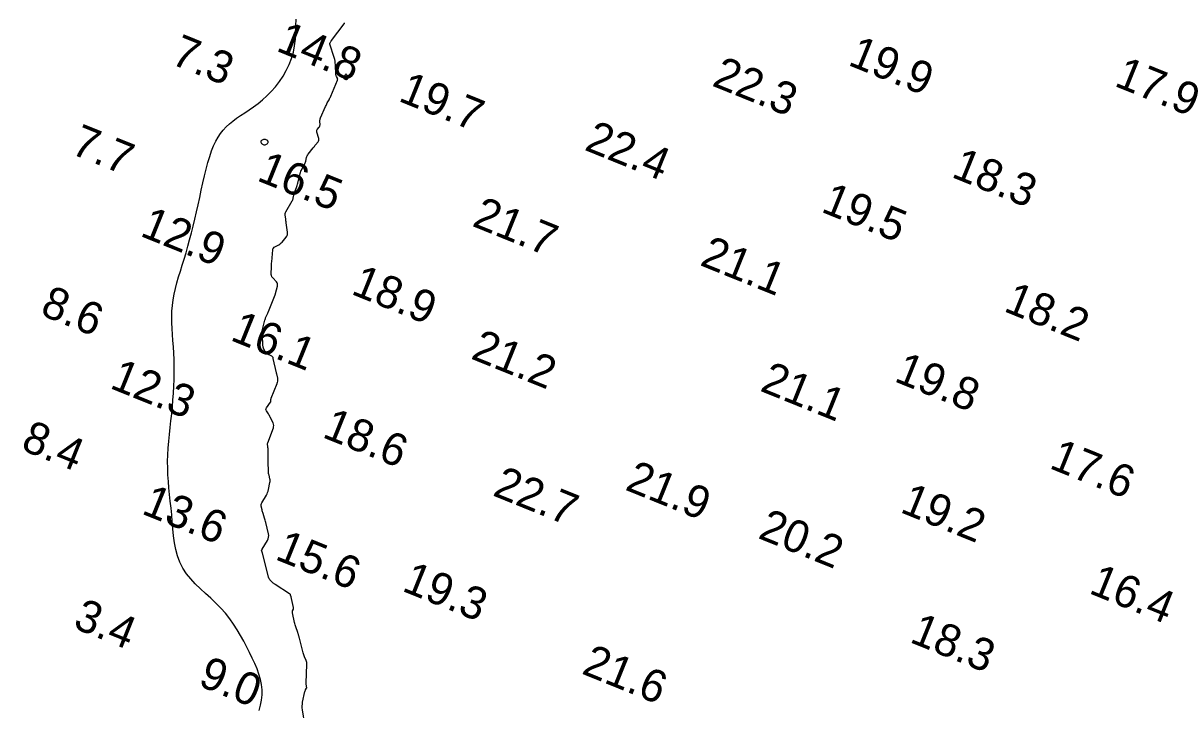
# Model space of a CAD drawing. Extents: x 3040093 to 3056816, y 408076 to 509144.
# Drawn here: x 3043774.2 to 3043953.3, y 439287 to 439393.3 of the extents above; entities that cross this region are included whole.
import ezdxf

# ---------------------------------------------------------------- set-up
doc = ezdxf.new("R2010")
doc.units = 0
for name, color, linetype in [('V-CHAN-CONT-EL12-1112', 7, 'Continuous'), ('V-CHAN-CONT-EL15', 7, 'Continuous'), ('V-TOPO-SOUN-0810', 7, 'Continuous')]:
    doc.layers.add(name, color=color, linetype=linetype)

msp = doc.modelspace()

# ---------------------------------------------------------------- linework, layer by layer
at = {"layer": 'V-CHAN-CONT-EL12-1112'}
msp.add_lwpolyline([(3043810.76, 439286.9), (3043811, 439287.71), (3043811.17, 439288.5), (3043811.26, 439289.29), (3043811.25, 439290.09), (3043811.16, 439290.89), (3043810.99, 439291.69), (3043810.75, 439292.49), (3043810.45, 439293.31), (3043810.1, 439294.14), (3043809.72, 439294.98), (3043809.3, 439295.84), (3043808.87, 439296.71), (3043808.41, 439297.6), (3043807.92, 439298.48), (3043807.4, 439299.37), (3043806.83, 439300.24), (3043806.23, 439301.1), (3043805.57, 439301.94), (3043804.87, 439302.74), (3043804.1, 439303.51), (3043803.3, 439304.26), (3043802.49, 439304.99), (3043801.68, 439305.73), (3043800.9, 439306.48), (3043800.18, 439307.25), (3043799.52, 439308.06), (3043798.96, 439308.92), (3043798.51, 439309.84), (3043798.16, 439310.81), (3043797.89, 439311.82), (3043797.69, 439312.86), (3043797.54, 439313.93), (3043797.43, 439315.01), (3043797.33, 439316.1), (3043797.24, 439317.17), (3043797.14, 439318.23), (3043797.03, 439319.28), (3043796.92, 439320.31), (3043796.82, 439321.34), (3043796.73, 439322.36), (3043796.66, 439323.39), (3043796.62, 439324.41), (3043796.61, 439325.44), (3043796.64, 439326.48), (3043796.7, 439327.52), (3043796.78, 439328.57), (3043796.89, 439329.63), (3043797.01, 439330.69), (3043797.13, 439331.75), (3043797.24, 439332.82), (3043797.35, 439333.89), (3043797.44, 439334.96), (3043797.51, 439336.03), (3043797.56, 439337.09), (3043797.6, 439338.15), (3043797.62, 439339.2), (3043797.62, 439340.23), (3043797.6, 439341.24), (3043797.56, 439342.24), (3043797.5, 439343.21), (3043797.44, 439344.17), (3043797.37, 439345.1), (3043797.31, 439346.02), (3043797.27, 439346.93), (3043797.26, 439347.83), (3043797.28, 439348.71), (3043797.35, 439349.59), (3043797.46, 439350.47), (3043797.63, 439351.34), (3043797.83, 439352.22), (3043798.06, 439353.11), (3043798.32, 439354.01), (3043798.6, 439354.92), (3043798.88, 439355.84), (3043799.17, 439356.79), (3043799.46, 439357.77), (3043799.74, 439358.77), (3043800.01, 439359.79), (3043800.29, 439360.84), (3043800.55, 439361.9), (3043800.82, 439362.98), (3043801.07, 439364.08), (3043801.33, 439365.2), (3043801.58, 439366.33), (3043801.82, 439367.46), (3043802.07, 439368.58), (3043802.32, 439369.67), (3043802.58, 439370.73), (3043802.85, 439371.73), (3043803.13, 439372.68), (3043803.42, 439373.55), (3043803.73, 439374.33), (3043804.07, 439375.03), (3043804.43, 439375.67), (3043804.81, 439376.24), (3043805.23, 439376.77), (3043805.69, 439377.26), (3043806.18, 439377.71), (3043806.71, 439378.15), (3043807.29, 439378.58), (3043807.91, 439379), (3043808.56, 439379.43), (3043809.23, 439379.89), (3043809.91, 439380.37), (3043810.61, 439380.88), (3043811.3, 439381.44), (3043811.99, 439382.06), (3043812.66, 439382.74), (3043813.31, 439383.48), (3043813.92, 439384.27), (3043814.48, 439385.1), (3043814.99, 439385.98), (3043815.44, 439386.9), (3043815.81, 439387.85), (3043816.09, 439388.82), (3043816.28, 439389.82), (3043816.4, 439390.83), (3043816.46, 439391.85), (3043816.48, 439392.88), (3043816.49, 439393.92)], dxfattribs=at)
msp.add_lwpolyline([(3043811.62, 439374.48), (3043811.73, 439374.49), (3043811.83, 439374.53), (3043811.93, 439374.57), (3043812.01, 439374.63), (3043812.08, 439374.7), (3043812.14, 439374.77), (3043812.17, 439374.85), (3043812.18, 439374.92), (3043812.18, 439374.99), (3043812.15, 439375.06), (3043812.11, 439375.12), (3043812.04, 439375.18), (3043811.97, 439375.22), (3043811.88, 439375.26), (3043811.78, 439375.28), (3043811.67, 439375.29), (3043811.56, 439375.29), (3043811.44, 439375.28), (3043811.33, 439375.25), (3043811.23, 439375.21), (3043811.15, 439375.17), (3043811.08, 439375.1), (3043811.04, 439375.04), (3043811.03, 439374.96), (3043811.05, 439374.87), (3043811.09, 439374.79), (3043811.15, 439374.7), (3043811.23, 439374.63), (3043811.31, 439374.56), (3043811.41, 439374.51), (3043811.52, 439374.48)], close=True, dxfattribs=at)
at = {"layer": 'V-CHAN-CONT-EL15'}
msp.add_lwpolyline([(3043817.88, 439284.7), (3043817.49, 439286.99), (3043817.45, 439287.29), (3043817.45, 439287.58), (3043817.47, 439287.88), (3043817.52, 439288.18), (3043817.88, 439289.83), (3043817.89, 439289.89), (3043817.91, 439289.95), (3043817.94, 439290.01), (3043817.97, 439290.06), (3043818.13, 439290.34), (3043818.14, 439290.36), (3043818.15, 439290.39), (3043818.15, 439290.42), (3043818.15, 439290.45), (3043818.13, 439290.57), (3043818.12, 439290.6), (3043818.11, 439290.63), (3043818.11, 439290.66), (3043818.11, 439290.69), (3043818.07, 439290.94), (3043818.07, 439290.99), (3043818.06, 439291.04), (3043818.06, 439291.09), (3043818.06, 439291.14), (3043818.19, 439294.02), (3043818.18, 439294.18), (3043818.16, 439294.33), (3043818.13, 439294.48), (3043818.07, 439294.63), (3043817.81, 439295.21), (3043817.75, 439295.36), (3043817.7, 439295.51), (3043817.65, 439295.66), (3043817.61, 439295.81), (3043817.02, 439298.1), (3043817, 439298.17), (3043816.98, 439298.24), (3043816.96, 439298.31), (3043816.94, 439298.39), (3043816.86, 439298.67), (3043816.83, 439298.75), (3043816.81, 439298.82), (3043816.79, 439298.89), (3043816.77, 439298.96), (3043816.47, 439299.83), (3043816.42, 439300), (3043816.37, 439300.17), (3043816.32, 439300.34), (3043816.28, 439300.51), (3043815.95, 439302.02), (3043815.94, 439302.09), (3043815.94, 439302.16), (3043815.95, 439302.23), (3043815.97, 439302.3), (3043816.08, 439302.57), (3043816.1, 439302.64), (3043816.11, 439302.71), (3043816.11, 439302.78), (3043816.1, 439302.85), (3043815.79, 439304.22), (3043815.78, 439304.29), (3043815.76, 439304.36), (3043815.74, 439304.42), (3043815.73, 439304.49), (3043815.65, 439304.76), (3043815.63, 439304.82), (3043815.59, 439304.88), (3043815.55, 439304.93), (3043815.5, 439304.97), (3043813.28, 439306.37), (3043813.2, 439306.42), (3043813.12, 439306.48), (3043813.04, 439306.55), (3043812.96, 439306.61), (3043812.6, 439306.95), (3043812.56, 439306.99), (3043812.52, 439307.04), (3043812.48, 439307.08), (3043812.45, 439307.13), (3043812.32, 439307.31), (3043812.29, 439307.36), (3043812.26, 439307.41), (3043812.24, 439307.46), (3043812.22, 439307.52), (3043811.28, 439311.29), (3043811.28, 439311.32), (3043811.27, 439311.34), (3043811.26, 439311.36), (3043811.26, 439311.38), (3043811.23, 439311.48), (3043811.22, 439311.49), (3043811.21, 439311.51), (3043811.21, 439311.52), (3043811.2, 439311.53), (3043811.16, 439311.58), (3043811.15, 439311.59), (3043811.15, 439311.6), (3043811.15, 439311.62), (3043811.16, 439311.63), (3043811.21, 439311.75), (3043811.23, 439311.77), (3043811.24, 439311.8), (3043811.25, 439311.82), (3043811.27, 439311.84), (3043812.08, 439313.21), (3043812.19, 439313.45), (3043812.25, 439313.7), (3043812.27, 439313.96), (3043812.23, 439314.22), (3043811.82, 439316), (3043811.78, 439316.17), (3043811.73, 439316.34), (3043811.68, 439316.51), (3043811.63, 439316.67), (3043811.39, 439317.39), (3043811.34, 439317.53), (3043811.31, 439317.67), (3043811.27, 439317.8), (3043811.24, 439317.95), (3043811.12, 439318.51), (3043811.11, 439318.65), (3043811.12, 439318.78), (3043811.15, 439318.92), (3043811.21, 439319.04), (3043811.9, 439320.24), (3043812, 439320.44), (3043812.1, 439320.66), (3043812.17, 439320.87), (3043812.23, 439321.1), (3043812.46, 439322.18), (3043812.49, 439322.33), (3043812.49, 439322.47), (3043812.48, 439322.61), (3043812.45, 439322.75), (3043812.31, 439323.31), (3043812.27, 439323.45), (3043812.25, 439323.59), (3043812.23, 439323.74), (3043812.22, 439323.88), (3043812.18, 439325.41), (3043812.17, 439325.63), (3043812.16, 439325.86), (3043812.16, 439326.08), (3043812.16, 439326.31), (3043812.16, 439327.52), (3043812.15, 439327.58), (3043812.15, 439327.65), (3043812.14, 439327.72), (3043812.13, 439327.79), (3043812.09, 439328.05), (3043812.08, 439328.12), (3043812.08, 439328.18), (3043812.09, 439328.25), (3043812.11, 439328.31), (3043812.98, 439330.63), (3043813.03, 439330.83), (3043813.04, 439331.02), (3043813.01, 439331.22), (3043812.94, 439331.41), (3043812.5, 439332.3), (3043812.44, 439332.43), (3043812.37, 439332.55), (3043812.3, 439332.68), (3043812.22, 439332.8), (3043811.92, 439333.29), (3043811.86, 439333.41), (3043811.84, 439333.53), (3043811.87, 439333.65), (3043811.93, 439333.77), (3043812.54, 439334.61), (3043812.56, 439334.65), (3043812.59, 439334.7), (3043812.6, 439334.76), (3043812.6, 439334.81), (3043812.61, 439335.03), (3043812.61, 439335.09), (3043812.62, 439335.14), (3043812.63, 439335.2), (3043812.65, 439335.25), (3043813.57, 439337.53), (3043813.58, 439337.56), (3043813.59, 439337.6), (3043813.6, 439337.64), (3043813.61, 439337.67), (3043813.65, 439337.87), (3043813.65, 439337.89), (3043813.66, 439337.9), (3043813.66, 439337.91), (3043813.66, 439337.93), (3043813.66, 439337.98), (3043813.66, 439337.99), (3043813.66, 439338), (3043813.67, 439338.02), (3043813.67, 439338.03), (3043813.67, 439338.2), (3043813.67, 439338.23), (3043813.67, 439338.26), (3043813.66, 439338.29), (3043813.66, 439338.32), (3043813.55, 439338.81), (3043813.53, 439338.9), (3043813.51, 439338.99), (3043813.49, 439339.08), (3043813.47, 439339.17), (3043812.97, 439341.41), (3043812.93, 439341.55), (3043812.86, 439341.66), (3043812.76, 439341.75), (3043812.64, 439341.81), (3043812.1, 439342.04), (3043811.97, 439342.11), (3043811.87, 439342.2), (3043811.78, 439342.3), (3043811.71, 439342.43), (3043811.46, 439343.01), (3043811.42, 439343.12), (3043811.38, 439343.24), (3043811.36, 439343.36), (3043811.35, 439343.49), (3043811.34, 439344), (3043811.33, 439344.12), (3043811.32, 439344.24), (3043811.31, 439344.37), (3043811.28, 439344.49), (3043811.19, 439344.98), (3043811.18, 439345.1), (3043811.17, 439345.22), (3043811.18, 439345.34), (3043811.21, 439345.46), (3043811.68, 439347.34), (3043811.71, 439347.45), (3043811.75, 439347.57), (3043811.79, 439347.68), (3043811.84, 439347.78), (3043812.04, 439348.21), (3043812.09, 439348.32), (3043812.14, 439348.43), (3043812.18, 439348.54), (3043812.23, 439348.65), (3043813.25, 439351.25), (3043813.25, 439351.26), (3043813.26, 439351.28), (3043813.26, 439351.29), (3043813.27, 439351.3), (3043813.29, 439351.36), (3043813.29, 439351.37), (3043813.29, 439351.38), (3043813.29, 439351.38), (3043813.3, 439351.39), (3043813.31, 439351.43), (3043813.31, 439351.44), (3043813.3, 439351.44), (3043813.3, 439351.45), (3043813.3, 439351.45), (3043813.3, 439351.46), (3043813.61, 439352.59), (3043813.64, 439352.77), (3043813.62, 439352.95), (3043813.56, 439353.11), (3043813.45, 439353.26), (3043812.89, 439353.9), (3043812.77, 439354.06), (3043812.69, 439354.23), (3043812.64, 439354.42), (3043812.63, 439354.62), (3043812.67, 439355.49), (3043812.68, 439355.71), (3043812.7, 439355.92), (3043812.71, 439356.14), (3043812.73, 439356.35), (3043812.89, 439358.22), (3043812.92, 439358.37), (3043812.99, 439358.5), (3043813.09, 439358.61), (3043813.22, 439358.7), (3043813.81, 439359), (3043813.96, 439359.08), (3043814.09, 439359.18), (3043814.21, 439359.28), (3043814.33, 439359.4), (3043814.96, 439360.16), (3043815.08, 439360.33), (3043815.16, 439360.52), (3043815.19, 439360.72), (3043815.18, 439360.93), (3043814.97, 439362.42), (3043814.95, 439362.57), (3043814.93, 439362.71), (3043814.91, 439362.86), (3043814.89, 439363), (3043814.8, 439363.57), (3043814.79, 439363.72), (3043814.8, 439363.85), (3043814.84, 439363.99), (3043814.91, 439364.11), (3043815.9, 439365.78), (3043815.95, 439365.88), (3043815.99, 439365.99), (3043816.03, 439366.1), (3043816.06, 439366.21), (3043816.14, 439366.66), (3043816.16, 439366.78), (3043816.19, 439366.89), (3043816.23, 439367), (3043816.27, 439367.1), (3043816.56, 439367.86), (3043816.62, 439368.03), (3043816.68, 439368.19), (3043816.73, 439368.36), (3043816.77, 439368.52), (3043817.15, 439370.03), (3043817.2, 439370.21), (3043817.26, 439370.38), (3043817.33, 439370.54), (3043817.41, 439370.71), (3043817.79, 439371.41), (3043817.85, 439371.54), (3043817.91, 439371.68), (3043817.96, 439371.81), (3043818, 439371.95), (3043818.14, 439372.52), (3043818.19, 439372.65), (3043818.24, 439372.78), (3043818.31, 439372.91), (3043818.39, 439373.03), (3043819.14, 439373.99), (3043819.23, 439374.11), (3043819.33, 439374.23), (3043819.42, 439374.35), (3043819.52, 439374.47), (3043819.9, 439374.93), (3043819.98, 439375.05), (3043820.03, 439375.18), (3043820.03, 439375.31), (3043820.01, 439375.45), (3043819.71, 439376.45), (3043819.69, 439376.55), (3043819.69, 439376.65), (3043819.73, 439376.75), (3043819.79, 439376.84), (3043820.07, 439377.19), (3043820.14, 439377.28), (3043820.18, 439377.38), (3043820.2, 439377.48), (3043820.21, 439377.59), (3043820.19, 439378.14), (3043820.19, 439378.27), (3043820.21, 439378.4), (3043820.24, 439378.52), (3043820.28, 439378.64), (3043821.08, 439380.43), (3043821.14, 439380.56), (3043821.21, 439380.69), (3043821.27, 439380.83), (3043821.34, 439380.96), (3043821.62, 439381.47), (3043821.68, 439381.6), (3043821.75, 439381.74), (3043821.81, 439381.87), (3043821.87, 439382), (3043822.92, 439384.49), (3043822.94, 439384.57), (3043822.95, 439384.64), (3043822.94, 439384.71), (3043822.91, 439384.79), (3043822.75, 439385.08), (3043822.71, 439385.15), (3043822.69, 439385.22), (3043822.67, 439385.3), (3043822.66, 439385.38), (3043822.6, 439386.89), (3043822.57, 439387.17), (3043822.53, 439387.44), (3043822.48, 439387.71), (3043822.4, 439387.98), (3043821.73, 439390.09), (3043821.72, 439390.14), (3043821.72, 439390.19), (3043821.74, 439390.24), (3043821.76, 439390.28), (3043821.88, 439390.47), (3043821.91, 439390.51), (3043821.94, 439390.56), (3043821.97, 439390.6), (3043822, 439390.64), (3043823.96, 439393.22), (3043823.99, 439393.26), (3043824, 439393.3), (3043824.01, 439393.35)], dxfattribs=at)
msp.add_lwpolyline([(3043824.21, 439385.44), (3043824.24, 439385.47), (3043824.28, 439385.44), (3043824.32, 439385.37), (3043824.51, 439384.9), (3043824.52, 439384.85), (3043824.52, 439384.81), (3043824.5, 439384.77), (3043824.47, 439384.74), (3043824.34, 439384.6), (3043824.3, 439384.57), (3043824.26, 439384.56), (3043824.22, 439384.56), (3043824.18, 439384.58), (3043824, 439384.67), (3043823.96, 439384.7), (3043823.94, 439384.73), (3043823.93, 439384.77), (3043823.94, 439384.81), (3043824.17, 439385.37)], close=True, dxfattribs=at)

# ---------------------------------------------------------------- texts
at = {"layer": 'V-TOPO-SOUN-0810'}
for s, p in [('7.3', (3043796.91, 439387.09)), ('14.8 ', (3043813.24, 439389.1)), ('19.9 ', (3043901.79, 439386.9)), ('22.3 ', (3043880.73, 439383.69)), ('17.9 ', (3043943.03, 439383.66)), ('19.7 ', (3043832.17, 439381.33)), ('7.7', (3043781.42, 439373.18)), ('22.4 ', (3043860.98, 439373.75)), ('16.5 ', (3043810.26, 439369.02)), ('18.3 ', (3043917.8, 439369.55)), ('19.5 ', (3043897.62, 439364.17)), ('21.7 ', (3043843.59, 439361.97)), ('12.9 ', (3043792.18, 439360.43)), ('21.1 ', (3043878.86, 439355.9)), ('18.9 ', (3043824.85, 439351.44)), ('8.6', (3043776.69, 439348.22)), ('18.2 ', (3043925.9, 439348.78)), ('16.1 ', (3043806.15, 439344.29)), ('21.2 ', (3043843.39, 439341.43)), ('19.8 ', (3043908.94, 439337.92)), ('12.3 ', (3043787.49, 439336.87)), ('21.1 ', (3043888.17, 439336.44)), ('18.6 ', (3043820.39, 439329.26)), ('8.4', (3043773.71, 439327.34)), ('17.6 ', (3043932.96, 439324.47)), ('21.9 ', (3043867.28, 439321.12)), ('22.7 ', (3043846.77, 439320.24)), ('19.2 ', (3043909.86, 439317.65)), ('13.6 ', (3043792.41, 439317.42)), ('20.2 ', (3043887.85, 439313.64)), ('15.6 ', (3043813.08, 439310.36)), ('19.3 ', (3043832.73, 439305.47)), ('16.4 ', (3043939.09, 439305.11)), ('3.4', (3043781.78, 439299.75)), ('18.3 ', (3043911.34, 439297.53)), ('21.6 ', (3043860.55, 439292.65)), ('9.0', (3043801.16, 439290.8))]:
    msp.add_text(s, height=5, rotation=338, dxfattribs=at).set_placement(p)

doc.saveas('drawing.dxf')
